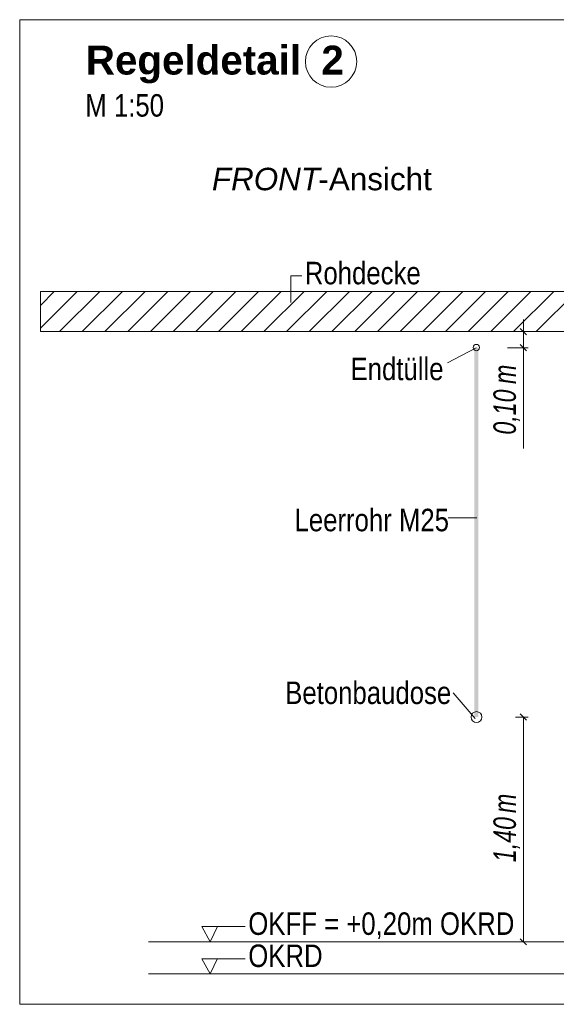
# Model space of a CAD drawing. Extents: x -420 to 300, y 62 to 1162.
# Tile 265 of 271: x 187 to 220, y 887 to 949. Entities that reach past the tile are written whole.
import ezdxf
from ezdxf.lldxf.tags import DXFTag

# ---------------------------------------------------------------- set-up
doc = ezdxf.new("R2010")
doc.units = 0
doc.layers.get('0').update_dxf_attribs({"lineweight": 35})
for name, color, linetype, lineweight, true_color in [('E_Aussparung Bemaßung-A06G9FCW8I', 5, 'Continuous', 9, 0x0000ff), ('E_Betonbaudose', 1, 'Continuous', 13, 0xff0000), ('E_Detail_Beschriftung', 7, 'Continuous', 13, 0x009900), ('E_Detail_Wandschraffur', 7, 'Continuous', 5, 0xc0c0c0), ('E_Leerrohr Beschriftung', 1, 'Continuous', 9, 0xff0000)]:
    doc.layers.add(name, color=color, linetype=linetype, lineweight=lineweight, true_color=true_color)
doc.layers.add('E_Detail_Linie_Text_Bem', color=7, linetype='Continuous', lineweight=13)
doc.styles.get("Standard").update_dxf_attribs({"font": 'ARIALN.TTF'})
tags = doc.linetypes.add('fein_strichliert', pattern=[4, 1, -2, 1]).pattern_tags.tags
tags[8:9] = [DXFTag(74, 4), DXFTag(75, 0), DXFTag(340, '0'), DXFTag(46, 0.0), DXFTag(50, 0.0), DXFTag(44, 0.0), DXFTag(45, 0.0)]
tags[6:7] = [DXFTag(74, 4), DXFTag(75, 0), DXFTag(340, '0'), DXFTag(46, 0.0), DXFTag(50, 0.0), DXFTag(44, 0.0), DXFTag(45, 0.0)]
tags[4:5] = [DXFTag(74, 4), DXFTag(75, 0), DXFTag(340, '0'), DXFTag(46, 0.0), DXFTag(50, 0.0), DXFTag(44, 0.0), DXFTag(45, 0.0)]
tags = doc.linetypes.add('fein_strichliert-A06G9FCV8I', pattern=[4, 1, -2, 1]).pattern_tags.tags
tags[8:9] = [DXFTag(74, 4), DXFTag(75, 0), DXFTag(340, '0'), DXFTag(46, 0.0), DXFTag(50, 0.0), DXFTag(44, 0.0), DXFTag(45, 0.0)]
tags[6:7] = [DXFTag(74, 4), DXFTag(75, 0), DXFTag(340, '0'), DXFTag(46, 0.0), DXFTag(50, 0.0), DXFTag(44, 0.0), DXFTag(45, 0.0)]
tags[4:5] = [DXFTag(74, 4), DXFTag(75, 0), DXFTag(340, '0'), DXFTag(46, 0.0), DXFTag(50, 0.0), DXFTag(44, 0.0), DXFTag(45, 0.0)]

# ---------------------------------------------------------------- blocks, each defined once
blk = doc.blocks.new('Referenz-A06G9FD38I')
at = {"layer": 'E_Aussparung Bemaßung-A06G9FCW8I', "linetype": 'Continuous', "ltscale": 0.13}
for p, q in [((217.914, 930.035), (217.914, 921.996)), ((218.214, 929.271), (216.914, 929.271)), ((217.723, 929.462), (218.105, 929.08)), ((217.723, 928.462), (218.105, 928.08)), ((218.214, 928.271), (216.914, 928.271)), ((218.214, 905.271), (217.414, 905.271)), ((218.105, 905.08), (217.723, 905.462)), ((217.914, 905.271), (217.914, 891.271)), ((218.214, 891.271), (217.414, 891.271)), ((218.105, 891.08), (217.723, 891.462))]:
    blk.add_line(p, q, dxfattribs=at)
at = {"layer": 'E_Betonbaudose', "linetype": 'Continuous', "ltscale": 0.13}
for centre, radius in [((214.982, 928.281), 0.2), ((214.991, 905.271), 0.34)]:
    blk.add_circle(centre, radius, dxfattribs=at)
at = {"layer": 'E_Detail_Linie_Text_Bem', "linetype": 'fein_strichliert-A06G9FCV8I', "ltscale": 0.65}
for p, q in [((249.3, 948.698), (186.53, 948.698)), ((186.53, 948.698), (186.53, 887.381)), ((186.53, 887.381), (246.273, 887.381))]:
    blk.add_line(p, q, dxfattribs=at)
at = {"layer": 'E_Detail_Linie_Text_Bem', "color": 0, "linetype": 'Continuous', "ltscale": 0.13}
for p, q in [((203.421, 931.091), (203.421, 932.739)), ((203.421, 932.739), (204.108, 932.739)), ((213.18, 927.319), (214.97, 928.271)), ((213.226, 917.685), (215.011, 917.685)), ((213.537, 906.772), (214.901, 905.178)), ((198.395, 891.271), (197.886, 892.221)), ((197.886, 892.221), (200.57, 892.221)), ((198.853, 892.224), (198.395, 891.271)), ((198.395, 889.271), (197.886, 890.221)), ((197.886, 890.221), (200.57, 890.221)), ((198.853, 890.224), (198.395, 889.271))]:
    blk.add_line(p, q, dxfattribs=at)
at = {"layer": 'E_Detail_Linie_Text_Bem', "linetype": 'Continuous', "ltscale": 0.13}
for p, q in [((239.147, 931.771), (187.82, 931.771)), ((187.82, 931.771), (187.82, 929.271)), ((187.82, 929.271), (198.212, 929.271)), ((187.82, 929.271), (236.647, 929.271)), ((198.212, 929.271), (239.147, 929.271)), ((194.546, 891.271), (231.559, 891.271)), ((194.546, 889.271), (231.559, 889.271))]:
    blk.add_line(p, q, dxfattribs=at)
blk.add_solid([(215.116, 928.271), (215.116, 905.271), (214.866, 928.27), (214.866, 905.271)], dxfattribs=at)
at = {"layer": 'E_Detail_Wandschraffur', "linetype": 'fein_strichliert', "ltscale": 0.13}
for p, q in [((187.82, 929.488), (190.103, 931.771)), ((190.431, 929.271), (192.931, 931.771)), ((193.26, 929.271), (195.76, 931.771)), ((196.088, 929.271), (198.588, 931.771)), ((198.917, 929.271), (201.417, 931.771)), ((201.745, 929.271), (204.245, 931.771)), ((204.574, 929.271), (207.074, 931.771)), ((207.402, 929.271), (209.902, 931.771)), ((210.23, 929.271), (212.73, 931.771)), ((213.059, 929.271), (215.559, 931.771)), ((215.887, 929.271), (218.387, 931.771)), ((218.716, 929.271), (221.216, 931.771))]:
    blk.add_line(p, q, dxfattribs=at)
at = {"layer": 'E_Detail_Wandschraffur', "linetype": 'ByBlock', "ltscale": 0.13}
for p, q in [((187.82, 930.902), (188.689, 931.771)), ((189.017, 929.271), (191.517, 931.771)), ((191.846, 929.271), (194.346, 931.771)), ((194.674, 929.271), (197.174, 931.771)), ((197.502, 929.271), (200.002, 931.771)), ((200.331, 929.271), (202.831, 931.771)), ((203.159, 929.271), (205.659, 931.771)), ((205.988, 929.271), (208.488, 931.771)), ((208.816, 929.271), (211.316, 931.771)), ((211.645, 929.271), (214.145, 931.771)), ((214.473, 929.271), (216.973, 931.771)), ((217.301, 929.271), (219.801, 931.771))]:
    blk.add_line(p, q, dxfattribs=at)
at = {"layer": 'E_Leerrohr Beschriftung', "linetype": 'Continuous', "ltscale": 0.13}
blk.add_circle((205.929, 946.091), 1.6, dxfattribs=at)
at = {"layer": 'E_Aussparung Bemaßung-A06G9FCW8I', "linetype": 'Continuous', "ltscale": 0.13, "char_height": 1.4, "attachment_point": 1, "rotation": 90}
for s, insert in [('{\\W0.9;\\fArial Narrow|b0|i1;m}', (216.047, 926.011)), ('{\\W0.9;\\fArial Narrow|b0|i1;0,10 }', (216.047, 922.858)), ('{\\W0.9;\\fArial Narrow|b0|i1;m}', (216.047, 899.292)), ('{\\W0.9;\\fArial Narrow|b0|i1;1,40 }', (216.047, 896.234))]:
    blk.add_mtext(s, dxfattribs=dict(at, insert=insert))
at = {"layer": 'E_Detail_Beschriftung', "color": 1, "linetype": 'Continuous', "lineweight": 35, "ltscale": 0.35, "true_color": 0xff0000, "char_height": 1.8, "attachment_point": 1}
for s, insert in [('{\\fArial|b1|i0;Regeldetail}', (190.648, 947.082)), ('{\\fArial|b1|i0;2}', (205.326, 947.082))]:
    blk.add_mtext(s, dxfattribs=dict(at, insert=insert))
at = {"layer": 'E_Detail_Beschriftung', "linetype": 'Continuous', "ltscale": 0.13, "char_height": 1.4, "attachment_point": 1}
for s, insert in [('{\\fArial Narrow;M 1:50}', (190.618, 944.062)), ('{\\fArial Narrow;Rohdecke}', (204.296, 933.619)), ('{\\fArial Narrow;Endtülle}', (207.143, 927.65)), ('{\\fArial Narrow;Leerrohr M25}', (203.653, 918.24)), ('{\\fArial Narrow;Betonbaudose}', (203.073, 907.482)), ('{\\fArial Narrow;OKFF = +0,20m OKRD}', (200.773, 893.105)), ('{\\fArial Narrow;OKRD}', (200.773, 891.105))]:
    blk.add_mtext(s, dxfattribs=dict(at, insert=insert))
at = {"layer": 'E_Detail_Beschriftung', "linetype": 'Continuous', "lineweight": -2, "ltscale": 0.25, "char_height": 1.4, "attachment_point": 1}
for s, insert in [('{\\fArial|b0|i1;FRONT}', (198.508, 939.476)), ('{\\fArial;-Ansicht}', (205.144, 939.476))]:
    blk.add_mtext(s, dxfattribs=dict(at, insert=insert))

msp = doc.modelspace()

# ---------------------------------------------------------------- block references
at = {"color": 8, "lineweight": 25, "ltscale": 0.25, "true_color": 0x808080}
msp.add_blockref('Referenz-A06G9FD38I', (0, 0), dxfattribs=at)

doc.saveas('drawing.dxf')
